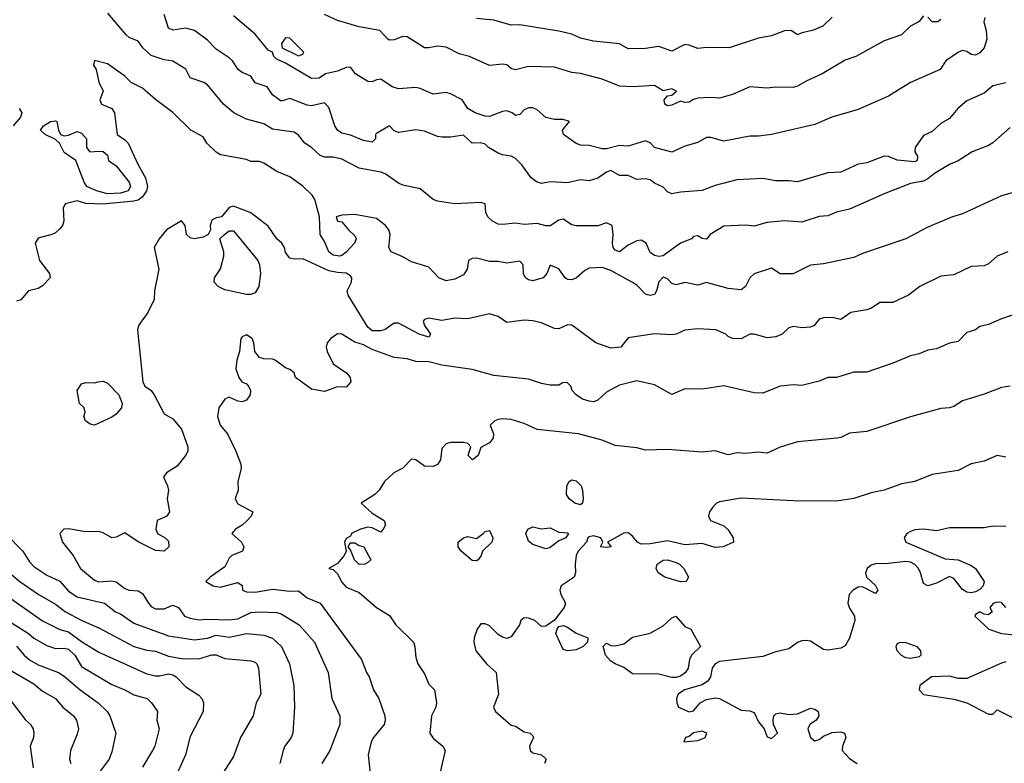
# Model space of a CAD drawing. Header units: metres. Extents: x -46681 to -43747, y -240911 to -237677.
# Tile 762 of 1056: x -45575 to -45461, y -238448 to -238363. Entities that reach past the tile are written whole.
import ezdxf

# ---------------------------------------------------------------- set-up
doc = ezdxf.new("R2010")
doc.units = ezdxf.units.M
doc.layers.add('CONTOUR_INDEX', color=1, linetype='Continuous')
doc.layers.add('CONTOUR_INTER', color=3, linetype='Continuous')

msp = doc.modelspace()

# ---------------------------------------------------------------- linework, layer by layer
at = {"layer": 'CONTOUR_INDEX'}
for points, elevation in [([(-45481.1, -238362.47), (-45482.18, -238363.52), (-45483.38, -238364.02), (-45484.6, -238364.29), (-45485.1, -238364.53), (-45485.84, -238364.02), (-45486.6, -238364.08), (-45488.1, -238364.63), (-45489.6, -238364.92), (-45492.97, -238366.02), (-45495.6, -238365.97), (-45496.6, -238366.1), (-45497.6, -238365.71), (-45498.1, -238365.65), (-45499.6, -238366.4), (-45501.1, -238365.86), (-45502.6, -238366.11), (-45504.6, -238366.13), (-45505.6, -238365.57), (-45508.6, -238365.24), (-45510.1, -238364.91), (-45511.1, -238364.46), (-45512.6, -238364.1), (-45517.1, -238363.39), (-45518.1, -238363.41), (-45520.1, -238362.82), (-45522.1, -238362.65)], 80), ([(-45460.1, -238382.65), (-45461.6, -238383.1), (-45466.1, -238385.17), (-45467.25, -238385.52), (-45470.1, -238386.71), (-45472.6, -238388.02), (-45477.6, -238389.71), (-45478.6, -238390.18), (-45482.1, -238390.93), (-45483.6, -238391.09), (-45485.6, -238392.06), (-45487.1, -238392.08), (-45488.1, -238391.4), (-45490.1, -238392.06), (-45490.6, -238392.54), (-45491.09, -238393.52), (-45491.6, -238393.93), (-45493.1, -238393.78), (-45495.6, -238393.07), (-45496.6, -238393.39), (-45498.1, -238393.08), (-45499.1, -238393.35), (-45499.6, -238393.17), (-45500.1, -238392.63), (-45500.6, -238392.45), (-45501.1, -238392.98), (-45501.34, -238394.02), (-45501.6, -238394.47), (-45502.1, -238394.57), (-45502.6, -238394.42), (-45503.6, -238393.39), (-45504.1, -238393.09), (-45506.6, -238391.68), (-45507.6, -238391.33), (-45509.1, -238391.41), (-45509.6, -238391.68), (-45510.57, -238392.52), (-45511.1, -238392.78), (-45511.6, -238392.72), (-45511.89, -238392.52), (-45512.6, -238391.51), (-45513.6, -238391.09), (-45513.98, -238392.02), (-45514.43, -238392.52), (-45515.6, -238392.89), (-45516.1, -238392.78), (-45516.43, -238392.52), (-45516.66, -238392.02), (-45516.7, -238391.02), (-45517.1, -238390.61), (-45518.6, -238390.86), (-45519.6, -238390.64), (-45520.6, -238390.64), (-45522.1, -238390.28), (-45522.6, -238390.3), (-45523.01, -238390.52), (-45523.18, -238391.52), (-45523.6, -238392.17), (-45524.6, -238392.67), (-45525.6, -238392.88), (-45526.45, -238392.52), (-45527.6, -238391.3), (-45529.6, -238390.7), (-45530.6, -238390.1), (-45531.94, -238389.52), (-45532.21, -238389.02), (-45532.04, -238387.52), (-45532.19, -238387.02), (-45532.6, -238386.47), (-45533.6, -238385.7), (-45536.1, -238385.25), (-45537.6, -238385.31), (-45538.28, -238385.52), (-45538.12, -238386.02), (-45537.6, -238386.08), (-45536.86, -238387.02), (-45536.1, -238387.7), (-45535.96, -238388.02), (-45536.17, -238388.52), (-45537.1, -238389.59), (-45537.6, -238389.95), (-45537.9, -238390.02), (-45538.6, -238389.93), (-45539.12, -238389.52), (-45539.6, -238388.33), (-45540.11, -238387.52), (-45540.2, -238385.52), (-45540.74, -238383.52), (-45541.03, -238383.02), (-45542.1, -238381.98), (-45543.6, -238380.91), (-45545.1, -238380.29), (-45546.6, -238379.3), (-45547.1, -238379.14), (-45548.1, -238379.14), (-45548.6, -238378.9), (-45551.6, -238378.35), (-45552.1, -238378.03), (-45553.17, -238377.02), (-45553.6, -238376.27), (-45555.01, -238375.52), (-45557.1, -238373.46), (-45559.1, -238371.99), (-45560.6, -238370.69), (-45561.89, -238370.02), (-45562.6, -238369.29), (-45564.6, -238367.85), (-45566.1, -238367.49), (-45566.21, -238368.02), (-45565.94, -238368.52), (-45565.6, -238369.97), (-45565.12, -238371.02), (-45565.49, -238372.02), (-45565.29, -238372.52), (-45564.12, -238373.02), (-45563.82, -238373.52), (-45563.5, -238376.02), (-45562.6, -238376.63), (-45562.24, -238377.02), (-45561.1, -238379.52), (-45560.22, -238381.02), (-45560.01, -238382.02), (-45560.13, -238382.52), (-45560.6, -238383.19), (-45561.1, -238383.58), (-45561.6, -238383.68), (-45565.1, -238384.04), (-45567.1, -238383.95), (-45568.1, -238383.66), (-45569.5, -238384.02), (-45569.72, -238384.52), (-45569.65, -238386.02), (-45569.82, -238386.52), (-45570.1, -238386.9), (-45570.6, -238387.33), (-45571.02, -238387.52), (-45572.6, -238387.98), (-45572.94, -238388.52), (-45572.45, -238390.52), (-45571.29, -238392.02), (-45571.21, -238392.52), (-45572.1, -238393.44), (-45572.6, -238393.76), (-45573.73, -238394.02), (-45574.6, -238395.07), (-45575.1, -238395.22)], 75), ([(-45565.69, -238404.52), (-45565.1, -238404.44), (-45564.6, -238404.67), (-45563.31, -238406.02), (-45562.93, -238407.02), (-45563.01, -238407.52), (-45563.6, -238408.26), (-45564.1, -238408.61), (-45566.1, -238409.51), (-45566.6, -238409.4), (-45567.14, -238409.02), (-45567.35, -238408.52), (-45567.18, -238408.02), (-45567.3, -238407.52), (-45567.84, -238407.02), (-45568.12, -238405.52), (-45567.6, -238404.77), (-45567.1, -238404.58), (-45566.1, -238404.63), (-45565.69, -238404.52)], 75), ([(-45576.36, -238422.02), (-45574.38, -238424.02), (-45573.6, -238425.27), (-45573.1, -238425.8), (-45571.6, -238426.8), (-45570.1, -238427.51), (-45569.1, -238428.63), (-45568.1, -238429.32), (-45564.98, -238430.02), (-45563.71, -238431.02), (-45563.1, -238431.27), (-45561.6, -238432.33), (-45557.6, -238433.79), (-45554.6, -238434.26), (-45553.1, -238434.07), (-45552.1, -238433.73), (-45550.6, -238433.94), (-45548.6, -238433.53), (-45546.6, -238433.71), (-45545.6, -238434.06), (-45544.55, -238435.02), (-45543.65, -238437.02), (-45543.15, -238439.52), (-45543.06, -238442.02), (-45543.26, -238445.02), (-45543.44, -238445.52), (-45544.17, -238446.52), (-45544.39, -238447.02), (-45544.76, -238448.52)], 75), ([(-45461.1, -238421.2), (-45462.6, -238421.17), (-45463.6, -238421.35), (-45467.6, -238421.33), (-45469.1, -238421.68), (-45470.6, -238421.51), (-45471.6, -238421.59), (-45472.1, -238421.77), (-45472.49, -238422.02), (-45472.8, -238422.52), (-45472.63, -238423.02), (-45468.1, -238424.91), (-45466.6, -238425.03), (-45465.1, -238425.68), (-45464.6, -238426.05), (-45463.6, -238427.52), (-45463.71, -238428.02), (-45464.1, -238428.44), (-45464.6, -238428.73), (-45465.1, -238428.84), (-45465.6, -238428.77), (-45466.1, -238428.47), (-45467.1, -238427.19), (-45467.6, -238426.97), (-45469.1, -238427.73), (-45470.1, -238428.03), (-45470.6, -238427.77), (-45470.91, -238426.52), (-45471.17, -238426.02), (-45471.6, -238425.58), (-45472.1, -238425.32), (-45472.6, -238425.24), (-45474.6, -238425.47), (-45476.1, -238425.48), (-45476.6, -238425.66), (-45477.07, -238426.02), (-45477.28, -238426.52), (-45477.15, -238427.02), (-45476.1, -238427.99), (-45475.86, -238428.52), (-45476.1, -238428.92), (-45477.6, -238428.15), (-45478.1, -238428.19), (-45478.68, -238428.52), (-45479.15, -238429.02), (-45479.29, -238430.02), (-45479.1, -238430.6), (-45478.55, -238431.52), (-45478.5, -238432.02), (-45479.1, -238434.05), (-45479.6, -238434.95), (-45480.1, -238435.2), (-45481.6, -238435.44), (-45482.1, -238435.37), (-45483.6, -238434.43), (-45484.1, -238434.33), (-45484.6, -238434.39), (-45485.1, -238434.57), (-45486.1, -238435.29), (-45487.6, -238435.63), (-45489.1, -238436.19), (-45494.1, -238436.77), (-45494.6, -238437.02), (-45494.93, -238437.52), (-45495.11, -238438.52), (-45495.43, -238439.02), (-45496.1, -238439.43), (-45498.11, -238440.02), (-45498.85, -238440.52), (-45499.04, -238441.02), (-45499.02, -238441.52), (-45498.8, -238442.02), (-45497.6, -238442.54), (-45497.1, -238442.45), (-45496.32, -238441.52), (-45495.6, -238441.12), (-45494.6, -238440.94), (-45494.1, -238441.01), (-45491.6, -238442.37), (-45490.6, -238442.43), (-45490.1, -238442.65), (-45489.6, -238443.72), (-45488.95, -238444.52), (-45488.6, -238445.44), (-45488.1, -238445.63), (-45487.41, -238445.02), (-45487.86, -238444.02), (-45487.91, -238443.52), (-45487.82, -238443.02), (-45487.6, -238442.77), (-45487.1, -238442.68), (-45486.1, -238442.86), (-45485.1, -238442.77), (-45483.6, -238442.15), (-45483.1, -238442.25), (-45482.73, -238442.52), (-45482.66, -238443.02), (-45482.95, -238443.52), (-45483.69, -238444.02), (-45483.9, -238444.52), (-45483.6, -238445.52), (-45483.1, -238445.9), (-45482.6, -238445.76), (-45482.1, -238445.37), (-45481.1, -238444.95), (-45480.1, -238444.87), (-45479.69, -238445.02), (-45479.54, -238445.52), (-45479.9, -238446.52), (-45479.95, -238447.02), (-45479.1, -238447.94), (-45478.22, -238448.52)], 70), ([(-45473.29, -238434.52), (-45472.6, -238434.57), (-45471.36, -238435.02), (-45470.93, -238435.52), (-45470.9, -238436.02), (-45471.1, -238436.21), (-45472.1, -238436.41), (-45472.6, -238436.33), (-45473.1, -238436.07), (-45473.63, -238435.52), (-45473.75, -238435.02), (-45473.6, -238434.72), (-45473.29, -238434.52)], 70), ([(-45577.1, -238437.04), (-45573.1, -238439.32), (-45572.1, -238440.17), (-45570.61, -238441.02), (-45569.76, -238442.02), (-45568.55, -238443.02), (-45568.2, -238443.52), (-45567.96, -238444.52), (-45568.1, -238445.14), (-45568.89, -238447.02), (-45568.99, -238448.02), (-45568.85, -238448.52)], 80), ([(-45497.1, -238444.99), (-45497.6, -238445.39), (-45498.01, -238445.52), (-45498.2, -238446.02), (-45496.6, -238445.86), (-45496.1, -238445.67), (-45495.76, -238445.52), (-45495.57, -238445.02), (-45496.1, -238444.79), (-45497.1, -238444.99)], 70)]:
    msp.add_lwpolyline(points, dxfattribs=dict(at, elevation=elevation))
at = {"layer": 'CONTOUR_INTER'}
for points, elevation in [([(-45460.6, -238375.2), (-45462.6, -238376.96), (-45463.1, -238377.28), (-45464.96, -238378.02), (-45466.6, -238379.04), (-45467.6, -238379.46), (-45469.33, -238380.52), (-45470.1, -238381.14), (-45470.6, -238381.41), (-45472.1, -238381.67), (-45475.1, -238382.84), (-45479.1, -238384.61), (-45480.6, -238384.98), (-45481.6, -238385.39), (-45482.6, -238385.46), (-45484.26, -238386.02), (-45484.6, -238386.1), (-45486.6, -238385.98), (-45488.6, -238386.17), (-45490.1, -238386.56), (-45491.1, -238386.45), (-45493.6, -238386.56), (-45495.16, -238387.52), (-45495.6, -238388.09), (-45496.1, -238387.99), (-45496.6, -238387.7), (-45497.1, -238387.77), (-45497.33, -238388.02), (-45498.6, -238388.52), (-45500.6, -238390.01), (-45501.1, -238390.09), (-45501.6, -238389.95), (-45502.1, -238389.61), (-45502.54, -238388.52), (-45503.1, -238388.2), (-45503.6, -238388.28), (-45504.6, -238388.76), (-45505.6, -238389.52), (-45506.1, -238389.33), (-45506.33, -238389.02), (-45506.42, -238388.52), (-45506.34, -238387.52), (-45506.47, -238386.52), (-45507.1, -238386.18), (-45508.1, -238386.54), (-45510.6, -238386.55), (-45511.1, -238386.44), (-45512.1, -238385.79), (-45512.6, -238385.87), (-45513.6, -238386.55), (-45514.1, -238386.55), (-45515.1, -238386.26), (-45516.6, -238386.38), (-45517.6, -238386.24), (-45519.1, -238386.4), (-45519.6, -238386.33), (-45520.26, -238386.02), (-45520.79, -238385.52), (-45521, -238385.02), (-45521.1, -238384), (-45521.6, -238383.86), (-45524.6, -238384), (-45526.6, -238383.7), (-45527.1, -238383.5), (-45528.6, -238382.26), (-45530.6, -238381.87), (-45531.1, -238381.64), (-45532.6, -238380.56), (-45533.1, -238380.36), (-45535.6, -238379.91), (-45537.6, -238378.84), (-45538.6, -238378.64), (-45539.6, -238378.62), (-45540.1, -238378.45), (-45541.09, -238377.52), (-45541.87, -238377.02), (-45542.6, -238376.08), (-45543.1, -238375.75), (-45545.6, -238375.39), (-45546.6, -238374.78), (-45548.6, -238374.24), (-45550.05, -238373.52), (-45551.23, -238372.52), (-45553.1, -238370.28), (-45553.5, -238370.02), (-45555.1, -238369.49), (-45555.6, -238368.47), (-45557.1, -238367.55), (-45558.1, -238367.39), (-45559.6, -238366.89), (-45560.54, -238366.02), (-45561.1, -238365.27), (-45562.1, -238364.84), (-45562.45, -238364.52), (-45564.59, -238362.02)], 76), ([(-45461.1, -238370.07), (-45462.6, -238370.39), (-45463.6, -238371.26), (-45465.6, -238372.13), (-45466.64, -238373.02), (-45467.6, -238374.16), (-45468.6, -238374.73), (-45469.6, -238375.67), (-45470.6, -238376.13), (-45471.55, -238377.52), (-45471.58, -238378.02), (-45471.28, -238378.52), (-45471.33, -238379.02), (-45471.6, -238379.16), (-45473.6, -238378.97), (-45474.6, -238378.56), (-45475.1, -238378.51), (-45477.1, -238379.26), (-45478.1, -238379.45), (-45480.1, -238380.34), (-45481.6, -238380.43), (-45485.1, -238381.48), (-45486.1, -238381.34), (-45487.6, -238381.35), (-45489.1, -238381.09), (-45492.1, -238381.24), (-45494.6, -238381.9), (-45496.1, -238382.45), (-45498.6, -238382.65), (-45499.6, -238382.87), (-45500.1, -238382.62), (-45500.6, -238382.07), (-45501.6, -238381.62), (-45502.1, -238381.24), (-45502.6, -238381.11), (-45503.6, -238381.19), (-45504.6, -238380.75), (-45505.6, -238380.75), (-45506.6, -238380.17), (-45507.1, -238380.36), (-45508.1, -238381.04), (-45509.1, -238381.36), (-45510.1, -238381.24), (-45511.6, -238381.57), (-45513.6, -238381.48), (-45514.6, -238381.66), (-45515.1, -238381.52), (-45515.79, -238381.02), (-45516.87, -238379.52), (-45517.6, -238378.78), (-45518.1, -238378.51), (-45519.1, -238378.37), (-45519.6, -238378.17), (-45520.71, -238377.52), (-45521.1, -238377.14), (-45521.6, -238376.99), (-45522.6, -238377.03), (-45523.6, -238376.08), (-45525.1, -238376.31), (-45526.1, -238376.32), (-45526.6, -238376.26), (-45528.1, -238375.61), (-45529.1, -238375.46), (-45531.1, -238375.8), (-45531.6, -238375.6), (-45532.1, -238375), (-45533.6, -238375.89), (-45533.72, -238376.02), (-45533.74, -238376.52), (-45534.1, -238376.9), (-45535.1, -238376.72), (-45536.6, -238376.1), (-45537.6, -238375.84), (-45538.11, -238375.52), (-45538.43, -238375.02), (-45539.1, -238372.89), (-45539.6, -238372.35), (-45541.1, -238372.71), (-45541.6, -238372.63), (-45543.6, -238371.87), (-45544.6, -238372.16), (-45545.6, -238371.43), (-45546.22, -238370.52), (-45547.6, -238370.04), (-45548.1, -238369.3), (-45549.1, -238368.88), (-45549.57, -238368.52), (-45550.22, -238367.52), (-45550.6, -238367.17), (-45552.1, -238366.16), (-45553.1, -238365.15), (-45554.6, -238364.04), (-45555.6, -238363.76), (-45557.1, -238363.98), (-45557.6, -238363.75), (-45558.1, -238362.19)], 77), ([(-45463.5, -238362.52), (-45463.62, -238363.02), (-45463.36, -238364.02), (-45463.28, -238365.02), (-45463.6, -238366.04), (-45464.1, -238366.61), (-45464.6, -238366.87), (-45465.1, -238366.81), (-45465.6, -238366.44), (-45466.1, -238366.33), (-45466.54, -238366.52), (-45468, -238367.52), (-45468.68, -238368.52), (-45472.1, -238370.02), (-45474.6, -238371.59), (-45478.1, -238373.14), (-45481.14, -238374.02), (-45483.1, -238374.86), (-45488.1, -238376.02), (-45489.6, -238376.22), (-45490.6, -238376.2), (-45493.6, -238376.78), (-45495.1, -238376.34), (-45495.6, -238376.37), (-45496.6, -238376.92), (-45498.1, -238377.35), (-45499.6, -238378.04), (-45501.6, -238377.52), (-45502.1, -238376.98), (-45502.6, -238376.73), (-45504.6, -238377.37), (-45505.6, -238377.28), (-45507.1, -238377.67), (-45507.6, -238377.67), (-45509.1, -238377.28), (-45510.1, -238377.24), (-45510.6, -238377.06), (-45512.06, -238376.02), (-45512.18, -238375.52), (-45511.37, -238374.52), (-45512.1, -238374.3), (-45513.1, -238374.29), (-45514.1, -238374.07), (-45515.1, -238373.17), (-45515.6, -238372.92), (-45516.1, -238372.93), (-45516.6, -238373.18), (-45517.1, -238373.7), (-45517.6, -238373.82), (-45517.97, -238373.52), (-45518.6, -238373.29), (-45519.1, -238373.35), (-45520.6, -238373.92), (-45521.1, -238373.89), (-45522.24, -238373.52), (-45523.11, -238373.02), (-45523.74, -238372.02), (-45525.1, -238371.34), (-45525.6, -238371.17), (-45527.1, -238371.36), (-45528.6, -238370.7), (-45529.1, -238370.61), (-45531.1, -238370.73), (-45531.83, -238370.52), (-45533.1, -238369.65), (-45533.6, -238369.71), (-45534.1, -238369.95), (-45534.6, -238369.92), (-45536.05, -238369.02), (-45536.6, -238368.25), (-45537.1, -238368.28), (-45538.1, -238368.72), (-45539.49, -238369.02), (-45540.22, -238369.52), (-45541.1, -238369.56), (-45544.1, -238367.79), (-45545.1, -238367.33), (-45545.45, -238367.02), (-45545.6, -238366.53), (-45546.1, -238366.31), (-45547.6, -238364.45), (-45550.1, -238362.32)], 78), ([(-45470.6, -238362.34), (-45471.1, -238362.98), (-45472.1, -238363.51), (-45473.1, -238364.52), (-45475.1, -238365.23), (-45478.37, -238367.02), (-45479.6, -238367.44), (-45482.25, -238369.02), (-45484.1, -238369.86), (-45485.1, -238370.46), (-45485.6, -238370.58), (-45487.6, -238370.55), (-45488.6, -238370.67), (-45490.6, -238370.51), (-45492.6, -238371.42), (-45494.1, -238371.83), (-45495.1, -238371.73), (-45496.6, -238371.83), (-45497.1, -238371.96), (-45497.6, -238372.29), (-45498.1, -238372.31), (-45498.6, -238372.17), (-45499.6, -238372.63), (-45500.1, -238372.7), (-45500.4, -238372.52), (-45500.45, -238372.02), (-45500.1, -238371.54), (-45499.6, -238371.46), (-45499.05, -238371.02), (-45499.6, -238370.73), (-45500.6, -238370.98), (-45501.6, -238370.36), (-45504.1, -238370.53), (-45505.6, -238370.43), (-45507.6, -238369.63), (-45510.1, -238368.97), (-45511.1, -238368.85), (-45513.1, -238368.24), (-45516.1, -238368.17), (-45517.6, -238368.57), (-45518.1, -238368.39), (-45518.6, -238367.98), (-45519.1, -238367.91), (-45520.6, -238368.06), (-45522.91, -238367.02), (-45524.1, -238366.73), (-45525.6, -238365.95), (-45526.6, -238365.83), (-45527.6, -238366.04), (-45528.1, -238366.01), (-45530.1, -238364.77), (-45530.6, -238364.73), (-45531.6, -238365.12), (-45532.1, -238365.13), (-45532.33, -238365.02), (-45533.23, -238364.02), (-45535.6, -238363.6), (-45538.1, -238362.86), (-45539.6, -238362.17)], 79), ([(-45468.6, -238362.75), (-45468.95, -238363.02), (-45469.6, -238363.02), (-45470.1, -238362.5)], 79), ([(-45544.1, -238364.87), (-45544.58, -238365.52), (-45544.5, -238366.02), (-45542.6, -238366.93), (-45542.1, -238366.75), (-45542.01, -238366.52), (-45543.6, -238364.91), (-45544.1, -238364.87)], 78), ([(-45574.81, -238373.02), (-45574.5, -238373.52), (-45574.66, -238374.02), (-45575.47, -238375.02)], 76), ([(-45571.19, -238374.52), (-45570.6, -238374.43), (-45570.44, -238374.52), (-45570.26, -238375.52), (-45570.04, -238376.02), (-45569.6, -238376.18), (-45569.1, -238376.1), (-45568.1, -238375.68), (-45567.6, -238375.85), (-45567.05, -238376.52), (-45567.03, -238377.52), (-45566.66, -238378.02), (-45565.6, -238377.92), (-45565.1, -238377.99), (-45564.6, -238378.39), (-45564.49, -238379.02), (-45563.6, -238379.61), (-45562.11, -238381.52), (-45561.95, -238382.02), (-45562.25, -238382.52), (-45563.1, -238382.79), (-45564.6, -238382.84), (-45565.88, -238382.52), (-45567, -238382.02), (-45567.32, -238381.52), (-45568.27, -238379.02), (-45569.6, -238378.1), (-45570.14, -238377.02), (-45570.6, -238376.59), (-45571.79, -238376.02), (-45572.33, -238375.52), (-45571.98, -238375.02), (-45571.19, -238374.52)], 76), ([(-45460.86, -238389.52), (-45462.1, -238390.03), (-45463.1, -238390.92), (-45463.6, -238391.16), (-45465.1, -238391.22), (-45467.1, -238392.2), (-45468.6, -238392.36), (-45470.99, -238393.52), (-45472.32, -238394.52), (-45474.1, -238395.39), (-45475.6, -238395.36), (-45476.58, -238396.02), (-45477.1, -238396.21), (-45478.97, -238396.52), (-45480.1, -238397.35), (-45481.1, -238397.11), (-45482.1, -238397.13), (-45482.6, -238397.29), (-45483.19, -238398.02), (-45483.6, -238398.23), (-45484.6, -238398.29), (-45485.6, -238398.14), (-45486.1, -238398.28), (-45486.86, -238399.02), (-45487.6, -238399.34), (-45488.6, -238399.44), (-45490.1, -238399.03), (-45490.6, -238399.03), (-45491.6, -238399.56), (-45492.6, -238399.52), (-45493.1, -238399.31), (-45493.36, -238399.02), (-45494.53, -238398.52), (-45496.6, -238398.41), (-45498.1, -238398.58), (-45499.1, -238399.04), (-45499.6, -238399.12), (-45501.6, -238398.97), (-45504.6, -238399.45), (-45505.46, -238400.52), (-45506.6, -238400.65), (-45508.35, -238400.02), (-45511.1, -238397.99), (-45511.6, -238397.96), (-45512.6, -238398.42), (-45513.1, -238398.37), (-45514.6, -238397.71), (-45515.6, -238397.48), (-45516.6, -238397.43), (-45518.6, -238397.67), (-45519.6, -238397), (-45520.6, -238396.68), (-45523.1, -238397.27), (-45524.6, -238397.2), (-45526.1, -238397.45), (-45527.6, -238397.18), (-45528.1, -238397.33), (-45528.24, -238397.52), (-45528.1, -238398.02), (-45527.4, -238399.02), (-45527.6, -238399.39), (-45528.71, -238399.02), (-45531.1, -238397.74), (-45531.6, -238397.74), (-45532.6, -238398.47), (-45533.1, -238398.65), (-45534.1, -238398.66), (-45534.6, -238398.21), (-45536.9, -238394.52), (-45536.99, -238394.02), (-45536.5, -238393.02), (-45536.47, -238392.52), (-45536.6, -238392.32), (-45537.1, -238391.99), (-45538.1, -238391.93), (-45539.1, -238391.71), (-45542.1, -238390.34), (-45543.1, -238390.38), (-45543.6, -238390.26), (-45544.1, -238389.6), (-45544.23, -238389.02), (-45544.51, -238388.52), (-45545.11, -238388.02), (-45546.1, -238386.57), (-45548.1, -238385.05), (-45550.1, -238384.26), (-45550.6, -238384.44), (-45551.47, -238385.52), (-45552.1, -238385.6), (-45552.6, -238385.89), (-45552.79, -238386.52), (-45552.76, -238387.02), (-45553, -238387.52), (-45553.6, -238387.83), (-45554.6, -238388.03), (-45555.1, -238387.91), (-45555.53, -238387.52), (-45555.68, -238386.52), (-45556.1, -238385.98), (-45557.81, -238387.02), (-45558.68, -238388.02), (-45559.25, -238389.02), (-45558.69, -238391.52), (-45559.19, -238394.02), (-45559.25, -238395.02), (-45559.96, -238396.52), (-45561.03, -238398.02), (-45561.14, -238398.52), (-45560.55, -238404.52), (-45560.33, -238405.02), (-45559.6, -238405.52), (-45559.25, -238406.02), (-45558.1, -238408.22), (-45557.1, -238408.8), (-45556.1, -238409.98), (-45555.35, -238412.02), (-45555.34, -238412.52), (-45555.62, -238413.02), (-45556.6, -238414.23), (-45557.83, -238415.02), (-45558.15, -238415.52), (-45557.69, -238416.52), (-45557.59, -238417.02), (-45557.73, -238418.02), (-45557.49, -238419.52), (-45557.77, -238420.02), (-45558.9, -238420.52), (-45559.05, -238421.52), (-45558.85, -238422.02), (-45557.98, -238422.52), (-45557.6, -238422.89), (-45557.54, -238423.52), (-45558.1, -238424.03), (-45559.1, -238423.95), (-45561.1, -238422.97), (-45562.6, -238421.92), (-45563.6, -238422.42), (-45564.1, -238422.51), (-45565.1, -238421.92), (-45565.6, -238421.79), (-45567.1, -238421.8), (-45569.1, -238421.46), (-45569.66, -238421.52), (-45570.12, -238422.02), (-45569.79, -238423.02), (-45568.59, -238424.52), (-45567.71, -238426.02), (-45566.1, -238427.39), (-45565.6, -238427.56), (-45564.1, -238427.44), (-45563.6, -238427.58), (-45562.6, -238428.33), (-45562.12, -238428.52), (-45561.1, -238428.62), (-45560.6, -238428.9), (-45559.91, -238430.02), (-45559.6, -238430.4), (-45559.1, -238430.7), (-45558.1, -238430.68), (-45557.1, -238430.27), (-45556.44, -238430.52), (-45555.74, -238431.52), (-45555.1, -238431.78), (-45554.1, -238431.95), (-45553.1, -238431.87), (-45550.6, -238431.97), (-45549.6, -238431.82), (-45548.1, -238431.12), (-45547.1, -238431.02), (-45545.1, -238431.11), (-45544.6, -238431.28), (-45542.53, -238432.52), (-45540.76, -238434.52), (-45539.19, -238438.02), (-45538.78, -238441.02), (-45537.84, -238443.02), (-45537.83, -238444.02), (-45538.99, -238447.02), (-45539.92, -238448.52)], 74), ([(-45551.12, -238387.52), (-45550.6, -238387.1), (-45550.1, -238387.11), (-45547.29, -238390.52), (-45547.1, -238391.02), (-45547, -238392.02), (-45547.16, -238393.52), (-45547.6, -238394.25), (-45548.1, -238394.45), (-45548.6, -238394.45), (-45551.1, -238393.93), (-45551.87, -238393.52), (-45552.33, -238393.02), (-45552.29, -238392.52), (-45551.6, -238391.5), (-45551.2, -238390.02), (-45551.2, -238389.52), (-45551.68, -238388.02), (-45551.12, -238387.52)], 74), ([(-45459.1, -238396.43), (-45461.6, -238397.26), (-45463.1, -238397.93), (-45464.1, -238398.15), (-45464.6, -238398.52), (-45465.6, -238398.82), (-45466.6, -238399.89), (-45467.6, -238400.07), (-45469.1, -238400.71), (-45470.1, -238400.88), (-45471.1, -238401.31), (-45472.1, -238401.53), (-45474.1, -238402.37), (-45477.1, -238403.4), (-45478.6, -238403.42), (-45480.6, -238404.03), (-45481.6, -238404.03), (-45482.6, -238404.43), (-45484.6, -238404.96), (-45485.6, -238404.86), (-45487.1, -238405.01), (-45489.1, -238405.81), (-45490.1, -238405.79), (-45493.6, -238405), (-45496.1, -238405.36), (-45498.1, -238405.32), (-45499.6, -238405.99), (-45501.6, -238404.86), (-45503.6, -238404.42), (-45505.6, -238404.9), (-45507.1, -238405.71), (-45508.1, -238406.65), (-45508.6, -238406.81), (-45509.1, -238406.76), (-45509.88, -238406.52), (-45510.59, -238406.02), (-45511.07, -238405.52), (-45511.24, -238405.02), (-45511.6, -238404.65), (-45512.1, -238404.58), (-45512.6, -238404.9), (-45513.6, -238404.91), (-45514.6, -238404.72), (-45516.1, -238404.21), (-45520.1, -238403.78), (-45522.6, -238403.11), (-45526.1, -238402.59), (-45527.6, -238402.2), (-45529.1, -238402.17), (-45530.1, -238401.88), (-45531.6, -238401.73), (-45534.1, -238400.78), (-45535.1, -238400.25), (-45536.1, -238399.95), (-45537.6, -238399.02), (-45538.1, -238399), (-45538.89, -238399.52), (-45539.29, -238400.02), (-45539.4, -238400.52), (-45539.31, -238401.02), (-45538.6, -238402.43), (-45537.02, -238403.52), (-45536.67, -238404.02), (-45536.58, -238404.52), (-45537.1, -238405.14), (-45538.1, -238405.1), (-45539.6, -238405.64), (-45541.1, -238405.37), (-45542.96, -238404.02), (-45543.1, -238403.47), (-45543.6, -238403.09), (-45544.1, -238402.92), (-45545.31, -238402.02), (-45545.6, -238401.9), (-45546.6, -238401.88), (-45547.1, -238401.72), (-45547.65, -238401.02), (-45547.76, -238400.02), (-45547.94, -238399.52), (-45548.6, -238399.11), (-45549.1, -238399.32), (-45549.26, -238399.52), (-45549.4, -238401.02), (-45549.72, -238402.02), (-45549.81, -238403.02), (-45549.48, -238404.02), (-45549.13, -238404.52), (-45548.6, -238404.76), (-45548.37, -238405.02), (-45548.15, -238405.52), (-45548.17, -238406.02), (-45548.6, -238406.65), (-45549.1, -238406.82), (-45549.6, -238406.74), (-45550.6, -238406.28), (-45551.1, -238406.53), (-45551.78, -238407.52), (-45551.93, -238408.52), (-45551.64, -238409.52), (-45550.79, -238410.52), (-45549.81, -238412.52), (-45549.25, -238414.02), (-45549.2, -238414.52), (-45549.61, -238416.02), (-45549.57, -238417.02), (-45549.91, -238418.02), (-45549.6, -238418.58), (-45547.85, -238419.52), (-45548.06, -238420.02), (-45548.6, -238420.59), (-45549.1, -238421.06), (-45549.87, -238421.52), (-45550.27, -238422.02), (-45549.19, -238423.02), (-45548.92, -238423.52), (-45549.04, -238424.02), (-45550.3, -238424.52), (-45550.6, -238424.86), (-45551.1, -238425.85), (-45552.8, -238427.02), (-45553.3, -238427.52), (-45552.45, -238428.02), (-45551.6, -238428.17), (-45549.6, -238427.64), (-45549.1, -238427.98), (-45549.05, -238428.52), (-45548.6, -238428.73), (-45547.6, -238428.75), (-45545.6, -238428.42), (-45543.6, -238428.64), (-45542.6, -238428.62), (-45541.6, -238429.43), (-45540.1, -238430.03), (-45535.34, -238436.52), (-45534.77, -238438.02), (-45534.45, -238438.52), (-45533.96, -238440.02), (-45533.36, -238441.02), (-45532.67, -238443.02), (-45532.62, -238443.52), (-45532.74, -238444.02), (-45533.97, -238445.52), (-45534.24, -238446.02), (-45534.56, -238447.52), (-45534.31, -238450.02)], 73), ([(-45460.6, -238405.03), (-45461.6, -238405.19), (-45463.6, -238405.95), (-45466.1, -238406.71), (-45467.1, -238407.35), (-45467.58, -238407.52), (-45468.6, -238407.6), (-45472.1, -238408.54), (-45477.1, -238410.23), (-45479.1, -238410.43), (-45480.1, -238410.94), (-45480.56, -238411.02), (-45485.1, -238411.44), (-45487.1, -238412.05), (-45488.6, -238412.76), (-45489.6, -238412.63), (-45491.1, -238412.77), (-45492.1, -238412.71), (-45493.1, -238412.94), (-45494.6, -238412.48), (-45496.1, -238412.64), (-45500.1, -238412.32), (-45502.6, -238412.41), (-45503.6, -238412.12), (-45506.1, -238411.87), (-45507.6, -238411.24), (-45510.33, -238410.52), (-45515.1, -238410.03), (-45516.6, -238409.34), (-45518.1, -238408.87), (-45519.1, -238408.77), (-45519.6, -238408.88), (-45519.99, -238409.02), (-45520.5, -238409.52), (-45520.14, -238410.52), (-45520.19, -238411.02), (-45520.6, -238411.55), (-45521.6, -238412.1), (-45521.9, -238413.02), (-45522.55, -238413.52), (-45523.07, -238413.02), (-45522.74, -238412.02), (-45523.1, -238411.62), (-45523.6, -238411.5), (-45525.1, -238411.53), (-45525.6, -238411.66), (-45526.1, -238412.21), (-45526.26, -238413.52), (-45526.6, -238414.04), (-45527.1, -238414.28), (-45528.1, -238414.26), (-45529.1, -238413.53), (-45529.6, -238413.42), (-45530.6, -238414.47), (-45531.61, -238415.02), (-45532.71, -238416.02), (-45533.3, -238417.02), (-45533.82, -238417.52), (-45535.4, -238418.52), (-45534.1, -238419.64), (-45532.74, -238420.52), (-45532.59, -238421.02), (-45532.83, -238421.52), (-45533.1, -238421.83), (-45534.1, -238421.34), (-45534.6, -238421.27), (-45535.48, -238421.52), (-45536.48, -238422.02), (-45536.6, -238422.31), (-45537.1, -238422.59), (-45537.29, -238423.02), (-45537.12, -238424.02), (-45537.34, -238424.52), (-45538.1, -238425.47), (-45539.1, -238426.02), (-45538.6, -238426.16), (-45538.1, -238426.65), (-45537.6, -238427.62), (-45537.1, -238428.2), (-45535.6, -238428.82), (-45533.6, -238430.53), (-45532.1, -238431.46), (-45531.38, -238432.52), (-45529.35, -238434.52), (-45529.19, -238435.02), (-45529.1, -238436.31), (-45528.84, -238437.02), (-45528.1, -238438.16), (-45527.6, -238439.35), (-45526.93, -238440.02), (-45526.72, -238441.52), (-45526.79, -238442.02), (-45527.28, -238443.02), (-45527.48, -238445.02), (-45527.1, -238445.6), (-45525.97, -238446.52), (-45525.72, -238447.02), (-45526.28, -238449.52)], 72), ([(-45461.1, -238413.22), (-45462.1, -238413.02), (-45463.6, -238413.65), (-45465.1, -238413.96), (-45466.6, -238414.73), (-45469.6, -238415.22), (-45471.6, -238416.01), (-45473.1, -238416.28), (-45475.1, -238417.02), (-45476.6, -238417.31), (-45478.6, -238417.97), (-45480.6, -238418.29), (-45485.6, -238418.22), (-45491.6, -238417.92), (-45494.1, -238418.36), (-45494.42, -238418.52), (-45494.89, -238419.02), (-45495.25, -238419.52), (-45495.36, -238420.02), (-45495.12, -238420.52), (-45493.6, -238421.12), (-45493.1, -238421.58), (-45492.5, -238422.52), (-45492.49, -238423.02), (-45493.68, -238423.52), (-45494.6, -238423.62), (-45496.1, -238423.15), (-45498.1, -238423.31), (-45500.1, -238422.86), (-45502.1, -238423.2), (-45503.1, -238423.24), (-45503.55, -238423.02), (-45504.1, -238422.32), (-45504.6, -238421.93), (-45505.1, -238421.96), (-45506.98, -238423.02), (-45506.59, -238423.52), (-45507.1, -238423.62), (-45507.82, -238423.52), (-45507.55, -238423.02), (-45507.78, -238422.52), (-45508.6, -238422.29), (-45509.1, -238422.39), (-45509.25, -238422.52), (-45509.42, -238423.02), (-45510.38, -238424.02), (-45510.59, -238424.52), (-45510.73, -238425.52), (-45510.69, -238426.52), (-45510.84, -238427.02), (-45512.34, -238428.02), (-45512.48, -238428.52), (-45512.38, -238429.02), (-45511.83, -238430.02), (-45511.99, -238430.52), (-45513.1, -238432), (-45514.1, -238432.68), (-45514.6, -238432.74), (-45515.36, -238432.02), (-45516.1, -238431.75), (-45516.6, -238431.72), (-45516.97, -238432.02), (-45517.14, -238432.52), (-45518.1, -238433.93), (-45518.6, -238434.09), (-45519.1, -238433.96), (-45519.6, -238433.65), (-45520.6, -238432.65), (-45521.1, -238432.4), (-45521.6, -238432.43), (-45522.02, -238433.02), (-45522.38, -238434.02), (-45522.41, -238434.52), (-45522.16, -238435.52), (-45520.94, -238437.02), (-45519.81, -238438.02), (-45519.57, -238440.52), (-45520.13, -238442.02), (-45519.91, -238442.52), (-45518.1, -238444.09), (-45517.6, -238444.22), (-45516.6, -238444.86), (-45515.92, -238445.02), (-45515.6, -238445.32), (-45515.54, -238445.52), (-45515.99, -238446.52), (-45515.89, -238447.02), (-45515.6, -238447.27), (-45514.6, -238447.5), (-45514.08, -238448.02), (-45514.25, -238448.52)], 71), ([(-45511.42, -238416.02), (-45511.1, -238415.83), (-45510.6, -238415.93), (-45510.04, -238416.52), (-45509.87, -238417.02), (-45509.81, -238418.02), (-45509.88, -238418.52), (-45510.1, -238418.71), (-45510.77, -238418.52), (-45511.4, -238418.02), (-45511.74, -238417.52), (-45511.7, -238416.52), (-45511.42, -238416.02)], 72), ([(-45521.31, -238422.02), (-45521.1, -238421.76), (-45520.6, -238421.67), (-45520.21, -238422.52), (-45520.34, -238423.02), (-45521.41, -238424.02), (-45521.56, -238424.52), (-45521.92, -238425.02), (-45522.1, -238425.17), (-45522.6, -238425.12), (-45523.87, -238424.02), (-45524.19, -238423.52), (-45524.22, -238423.02), (-45523.6, -238422.49), (-45523.1, -238422.34), (-45522.1, -238422.58), (-45521.31, -238422.02)], 72), ([(-45516.19, -238421.52), (-45515.6, -238421.24), (-45514.6, -238421.45), (-45513.6, -238421.36), (-45512.6, -238421.84), (-45511.6, -238421.91), (-45511.49, -238422.02), (-45511.79, -238422.52), (-45512.6, -238422.86), (-45513.6, -238423.6), (-45514.1, -238423.77), (-45515.6, -238423.27), (-45516.1, -238422.89), (-45516.42, -238422.02), (-45516.19, -238421.52)], 72), ([(-45536.89, -238423.52), (-45536.6, -238423.06), (-45536.1, -238423.07), (-45535.6, -238423.4), (-45535.06, -238423.52), (-45534.26, -238425.02), (-45534.6, -238425.36), (-45534.96, -238425.52), (-45535.6, -238425.56), (-45536.14, -238425.02), (-45536.6, -238423.9), (-45536.89, -238423.52)], 72), ([(-45501.28, -238425.52), (-45500.6, -238425.08), (-45500.1, -238425.04), (-45499.1, -238425.33), (-45498.69, -238425.52), (-45498.22, -238426.02), (-45497.67, -238427.02), (-45497.93, -238427.52), (-45498.6, -238427.59), (-45500.4, -238427.02), (-45501.17, -238426.52), (-45501.4, -238426.02), (-45501.28, -238425.52)], 71), ([(-45575.9, -238426.52), (-45574.71, -238427.52), (-45572.6, -238429), (-45570.6, -238430.13), (-45569.46, -238431.02), (-45567.57, -238432.02), (-45565.6, -238432.87), (-45561.6, -238435.01), (-45560.1, -238435.46), (-45559.1, -238435.57), (-45557.6, -238436.13), (-45556.1, -238436.4), (-45554.1, -238436.45), (-45552.6, -238435.97), (-45552.1, -238436), (-45551.1, -238436.42), (-45548.1, -238436.68), (-45547.6, -238436.83), (-45547.42, -238437.02), (-45547.23, -238437.52), (-45546.95, -238440.52), (-45547.49, -238441.52), (-45547.84, -238443.02), (-45549.3, -238445.52), (-45550.1, -238447.69), (-45551.25, -238449.52)], 76), ([(-45577.86, -238428.02), (-45572.1, -238432.06), (-45570.1, -238433.07), (-45569.1, -238433.34), (-45567.6, -238434.45), (-45565.6, -238435.69), (-45560.1, -238438.18), (-45559.1, -238438.4), (-45558.6, -238438.41), (-45557.6, -238438.16), (-45557.1, -238438.31), (-45556.71, -238438.52), (-45555.6, -238439.67), (-45554.1, -238440.62), (-45553.73, -238441.02), (-45553.55, -238441.52), (-45553.61, -238442.52), (-45555.1, -238445.4), (-45555.64, -238447.52), (-45556.97, -238450.52)], 77), ([(-45461.1, -238430.55), (-45461.6, -238429.97), (-45462.1, -238429.9), (-45462.53, -238430.02), (-45462.92, -238430.52), (-45462.68, -238431.02), (-45463.1, -238431.37), (-45463.6, -238431.29), (-45464.1, -238431.04), (-45464.6, -238431.35), (-45464.65, -238431.52), (-45463.05, -238433.02), (-45461.58, -238433.52), (-45460.1, -238433.7)], 69), ([(-45577.1, -238431.4), (-45573.7, -238433.52), (-45573.1, -238434.05), (-45571.6, -238434.91), (-45570.6, -238435.25), (-45569.6, -238435.21), (-45569.1, -238435.35), (-45568.39, -238436.02), (-45567.6, -238437.34), (-45564.1, -238439.42), (-45562.6, -238440.03), (-45561.6, -238440.61), (-45560.06, -238441.02), (-45559.53, -238441.52), (-45558.87, -238442.52), (-45558.92, -238443.52), (-45558.65, -238444.52), (-45559.17, -238446.52), (-45559.42, -238447.02), (-45560.6, -238448.93)], 78), ([(-45499.11, -238431.52), (-45498.1, -238432.73), (-45497.41, -238433.02), (-45496.27, -238435.02), (-45497.31, -238436.02), (-45497.53, -238436.52), (-45497.69, -238437.52), (-45498, -238438.02), (-45498.6, -238438.44), (-45499.1, -238438.61), (-45499.6, -238438.61), (-45501.1, -238438.21), (-45504.1, -238438.19), (-45505.1, -238437.43), (-45506.1, -238437.04), (-45506.6, -238436.7), (-45507.21, -238436.02), (-45507.49, -238435.02), (-45507.1, -238434.65), (-45506.6, -238434.9), (-45506.1, -238434.95), (-45505.1, -238434.73), (-45504.1, -238433.96), (-45502.1, -238433.5), (-45500.6, -238432.64), (-45499.6, -238431.72), (-45499.11, -238431.52)], 71), ([(-45512.79, -238433.02), (-45512.6, -238432.72), (-45512.1, -238432.61), (-45511.6, -238432.81), (-45510.6, -238433.5), (-45509.27, -238434.02), (-45509.3, -238434.52), (-45509.82, -238435.02), (-45510.6, -238435.42), (-45511.6, -238435.53), (-45512.1, -238435.36), (-45512.94, -238433.52), (-45512.79, -238433.02)], 71), ([(-45575.1, -238434.99), (-45574.22, -238436.02), (-45573.6, -238436.55), (-45572.6, -238437.14), (-45570.27, -238438.02), (-45569.6, -238438.44), (-45567.78, -238440.02), (-45565.71, -238441.52), (-45564.66, -238442.52), (-45564.33, -238443.02), (-45563.64, -238445.02), (-45564.1, -238447.18), (-45564.41, -238448.02), (-45566.6, -238450.92)], 79), ([(-45461.1, -238436.81), (-45461.6, -238436.96), (-45465.6, -238438.7), (-45466.6, -238438.72), (-45467.6, -238438.46), (-45469.66, -238438.52), (-45470.99, -238439.52), (-45471.07, -238440.02), (-45470.6, -238440.55), (-45467.1, -238441.08), (-45465.6, -238441.51), (-45463.1, -238442.82), (-45462.6, -238442.84), (-45462.1, -238442.33), (-45460.1, -238443.32)], 69), ([(-45576.1, -238440.81), (-45574.1, -238443.46), (-45573.47, -238444.02), (-45573.18, -238444.52), (-45573.1, -238445.02), (-45573.15, -238445.52), (-45573.51, -238446.52), (-45573.2, -238449.02)], 81)]:
    msp.add_lwpolyline(points, dxfattribs=dict(at, elevation=elevation))

doc.saveas('drawing.dxf')
